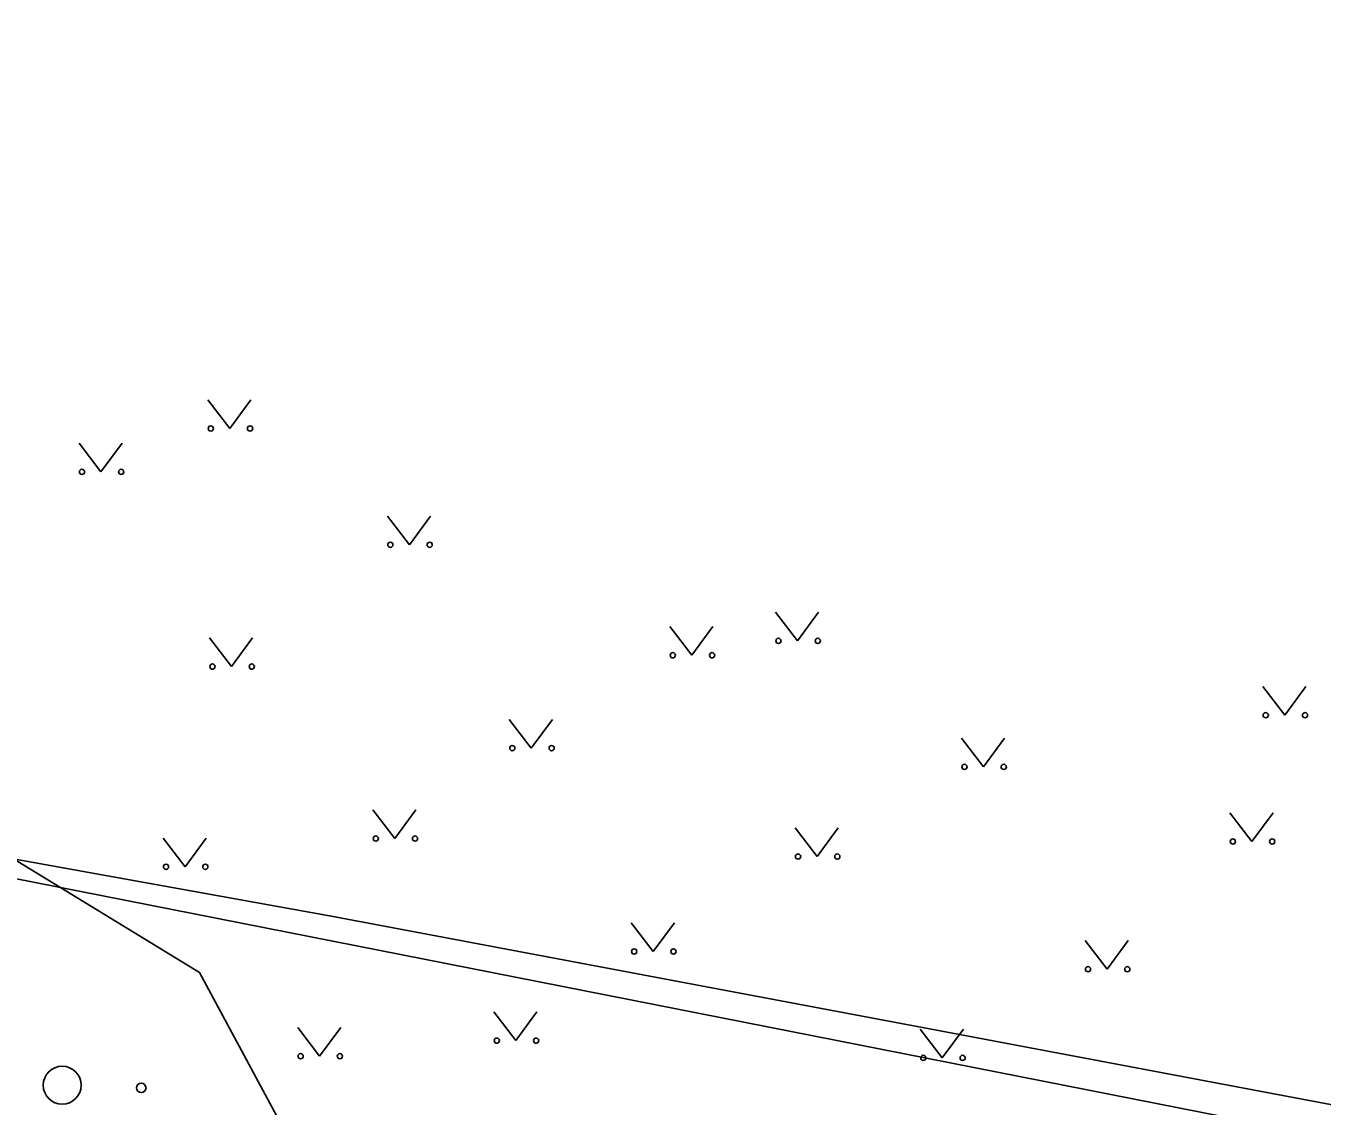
# Model space of a CAD drawing. Extents: x 554947 to 555436, y 6564938 to 6565792.
# Drawn here: x 555250.1 to 555277.43, y 6565130.48 to 6565153.26 of the extents above; entities that cross this region are included whole.
import ezdxf

# ---------------------------------------------------------------- set-up
doc = ezdxf.new("R2010")
doc.units = 0
for name, color, linetype in [('HALJASTUS', 7, 'Continuous'), ('KPOHULIIN', 7, 'Continuous'), ('MPKAABEL', 7, 'Continuous')]:
    doc.layers.add(name, color=color, linetype=linetype)

msp = doc.modelspace()

# ---------------------------------------------------------------- linework, layer by layer
at = {"layer": 'HALJASTUS'}
for p, q in [((555253.936, 6565145.373), (555254.4, 6565144.767)), ((555254.4, 6565144.767), (555254.845, 6565145.373)), ((555251.221, 6565144.459), (555251.684, 6565143.852)), ((555251.684, 6565143.852), (555252.13, 6565144.459)), ((555257.725, 6565142.92), (555258.188, 6565142.314)), ((555258.188, 6565142.314), (555258.634, 6565142.92)), ((555265.909, 6565140.893), (555266.372, 6565140.287)), ((555266.372, 6565140.287), (555266.818, 6565140.893)), ((555263.68, 6565140.59), (555264.144, 6565139.984)), ((555264.144, 6565139.984), (555264.589, 6565140.59)), ((555253.973, 6565140.351), (555254.436, 6565139.745)), ((555254.436, 6565139.745), (555254.882, 6565140.351)), ((555276.183, 6565139.326), (555276.647, 6565138.719)), ((555276.647, 6565138.719), (555277.092, 6565139.326)), ((555260.295, 6565138.631), (555260.759, 6565138.025)), ((555260.759, 6565138.025), (555261.204, 6565138.631)), ((555269.83, 6565138.237), (555270.293, 6565137.63)), ((555270.293, 6565137.63), (555270.739, 6565138.237)), ((555257.416, 6565136.726), (555257.88, 6565136.119)), ((555257.88, 6565136.119), (555258.325, 6565136.726)), ((555275.492, 6565136.663), (555275.955, 6565136.056)), ((555275.955, 6565136.056), (555276.401, 6565136.663)), ((555266.321, 6565136.345), (555266.785, 6565135.738)), ((555266.785, 6565135.738), (555267.23, 6565136.345)), ((555252.994, 6565136.129), (555253.457, 6565135.522)), ((555253.457, 6565135.522), (555253.903, 6565136.129)), ((555262.866, 6565134.343), (555263.329, 6565133.736)), ((555263.329, 6565133.736), (555263.775, 6565134.343)), ((555272.436, 6565133.97), (555272.9, 6565133.363)), ((555272.9, 6565133.363), (555273.345, 6565133.97)), ((555259.969, 6565132.462), (555260.432, 6565131.856)), ((555260.432, 6565131.856), (555260.878, 6565132.462)), ((555255.832, 6565132.134), (555256.295, 6565131.528)), ((555256.295, 6565131.528), (555256.741, 6565132.134)), ((555268.962, 6565132.099), (555269.426, 6565131.493)), ((555269.426, 6565131.493), (555269.871, 6565132.099))]:
    msp.add_line(p, q, dxfattribs=at)
msp.add_lwpolyline([(555277.06, 6565106.584), (555277.255, 6565111.788), (555268.557, 6565110.949), (555265.778, 6565110.936), (555262.384, 6565108.727), (555261.075, 6565113.375), (555263.858, 6565115.236), (555262.795, 6565117.659), (555261.001, 6565121.133), (555260.129, 6565122.751), (555257.76, 6565125.864), (555253.762, 6565133.295), (555248.914, 6565136.251)], dxfattribs=at)
for centre, radius in [((555253.999, 6565144.767), 0.055), ((555254.828, 6565144.767), 0.055), ((555251.283, 6565143.852), 0.055), ((555252.112, 6565143.852), 0.055), ((555257.787, 6565142.314), 0.055), ((555258.616, 6565142.314), 0.055), ((555265.971, 6565140.287), 0.055), ((555266.8, 6565140.287), 0.055), ((555263.743, 6565139.984), 0.055), ((555264.571, 6565139.984), 0.055), ((555254.035, 6565139.745), 0.055), ((555254.864, 6565139.745), 0.055), ((555276.246, 6565138.719), 0.055), ((555277.075, 6565138.719), 0.055), ((555260.358, 6565138.025), 0.055), ((555261.187, 6565138.025), 0.055), ((555269.892, 6565137.63), 0.055), ((555270.721, 6565137.63), 0.055), ((555257.479, 6565136.119), 0.055), ((555258.307, 6565136.119), 0.055), ((555275.554, 6565136.056), 0.055), ((555276.383, 6565136.056), 0.055), ((555266.384, 6565135.738), 0.055), ((555267.212, 6565135.738), 0.055), ((555253.056, 6565135.522), 0.055), ((555253.885, 6565135.522), 0.055), ((555262.928, 6565133.736), 0.055), ((555263.757, 6565133.736), 0.055), ((555272.499, 6565133.363), 0.055), ((555273.327, 6565133.363), 0.055), ((555260.031, 6565131.856), 0.055), ((555260.86, 6565131.856), 0.055), ((555255.894, 6565131.528), 0.055), ((555256.723, 6565131.528), 0.055), ((555269.025, 6565131.493), 0.055), ((555269.854, 6565131.493), 0.055), ((555250.867, 6565130.916), 0.4), ((555252.534, 6565130.859), 0.1)]:
    msp.add_circle(centre, radius, dxfattribs=at)
at = {"layer": 'KPOHULIIN'}
msp.add_lwpolyline([(555148.701, 6565153.258), (555226.644, 6565139.855), (555319.309, 6565121.586)], dxfattribs=at)
at = {"layer": 'MPKAABEL'}
msp.add_lwpolyline([(555252.588, 6565101.946), (555250.157, 6565105.485), (555246.43, 6565112.048), (555243.328, 6565117.686), (555240.248, 6565123.284), (555235.885, 6565131.607), (555233.393, 6565136.173), (555233.034, 6565137.981), (555233.62, 6565138.358), (555237.1, 6565137.907), (555242.704, 6565136.954), (555245.573, 6565136.455), (555256.506, 6565134.49), (555262.887, 6565133.288), (555269.268, 6565132.087), (555280.849, 6565129.896), (555289.168, 6565128.301), (555288.207, 6565123.189), (555286.959, 6565118.589), (555293.983, 6565117.646), (555297.167, 6565117.091)], dxfattribs=at)

doc.saveas('drawing.dxf')
